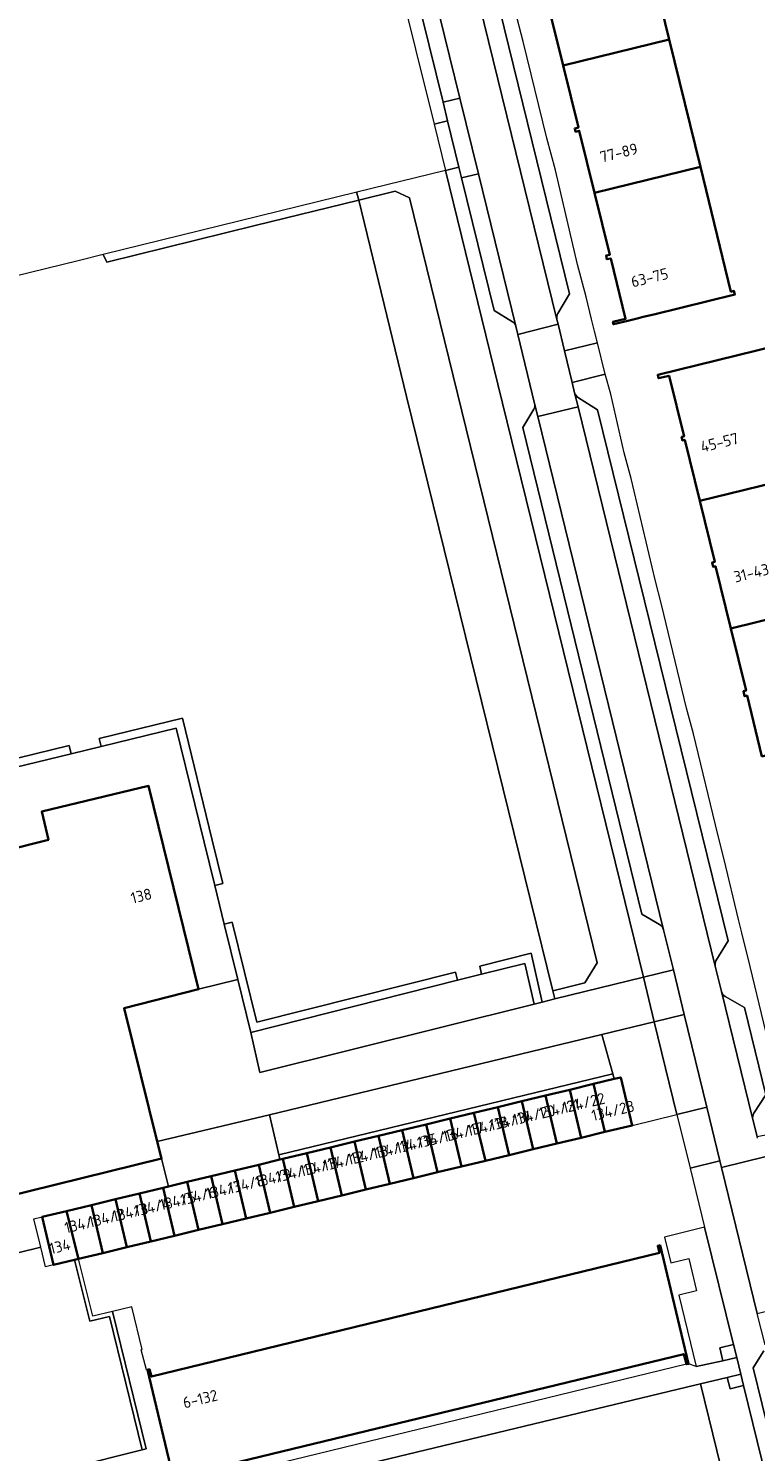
# Model space of a CAD drawing. Extents: x 150256 to 156914, y 461459 to 469481.
# Tile 420 of 656: x 156239 to 156326, y 463755 to 463927. Entities that reach past the tile are written whole.
import ezdxf
from ezdxf.enums import TextEntityAlignment as Align

# ---------------------------------------------------------------- set-up
doc = ezdxf.new("R2010")
doc.units = 0
doc.header["$LTSCALE"] = 0.75
for name, color, linetype, lineweight in [('B-RO-GR-BEPLANTING_CULTUUR_BODEMBEDEKKER-GV', 251, 'CONTINUOUS', 18), ('B-RO-GR-BEPLANTING_CULTUUR_HEESTERS-GV', 251, 'CONTINUOUS', 18), ('B-RO-GR-BEPLANTING_CULTUUR_VASTE PLANTENVAK-GV', 251, 'CONTINUOUS', 18), ('B-RO-GR-GROENVOORZIENING-GV', 251, 'CONTINUOUS', 18), ('B-RO-GR-HAAG-GV', 251, 'CONTINUOUS', 13), ('B-RO-OG-BEBOUWING-GV', 6, 'CONTINUOUS', 35), ('B-RO-OG-BEBOUWING-T18', 1, 'CONTINUOUS', 18), ('B-RO-OG-TERREIN_CULTUURSCHEIDING-GV', 251, 'CONTINUOUS', 18), ('B-RO-VH-VERHARDING_ASFALT-GV', 251, 'CONTINUOUS', 18), ('B-RO-VH-VERHARDING_BETONSTRAATSTEEN-GV', 251, 'CONTINUOUS', 18), ('B-RO-VH-VERHARDING_TEGEL-GV', 251, 'CONTINUOUS', 18)]:
    doc.layers.add(name, color=color, linetype=linetype, lineweight=lineweight)
doc.styles.add('NLCS-ISO-M200-T18', font='NLCS-ISO.ttf', dxfattribs={"height": 360})

msp = doc.modelspace()

# ---------------------------------------------------------------- linework, layer by layer
at = {"layer": 'B-RO-GR-BEPLANTING_CULTUUR_BODEMBEDEKKER-GV'}
for points in [[(156316.875, 463795.953), (156314.145, 463807.105), (156307.835, 463805.586), (156309.149, 463800.829), (156309.318, 463800.217), (156310.096, 463800.405), (156311.488, 463794.634)], [(156320.204, 463782.355), (156315.381, 463781.186), (156316.141, 463778.076), (156318.299, 463778.594), (156319.232, 463774.704), (156317.09, 463774.195), (156319.197, 463765.584), (156322.391, 463766.289), (156322.028, 463767.837), (156323.677, 463768.242)]]:
    msp.add_lwpolyline(points, close=True, dxfattribs=at)
at = {"layer": 'B-RO-GR-BEPLANTING_CULTUUR_HEESTERS-GV'}
msp.add_lwpolyline([(156326.118, 463737.281), (156326.34, 463737.335), (156330.975, 463738.468), (156324.897, 463763.322), (156323.269, 463762.924), (156322.938, 463764.289), (156319.705, 463763.505)], close=True, dxfattribs=at)
at = {"layer": 'B-RO-GR-BEPLANTING_CULTUUR_VASTE PLANTENVAK-GV'}
msp.add_lwpolyline([(156268.935, 463791.069), (156267.831, 463795.906), (156254.302, 463792.691), (156254.817, 463790.628), (156255.655, 463787.273), (156257.9, 463787.815), (156260.778, 463788.509), (156263.655, 463789.203), (156266.534, 463789.897), (156269.063, 463790.507), (156268.963, 463790.944)], close=True, dxfattribs=at)
at = {"layer": 'B-RO-GR-GROENVOORZIENING-GV'}
for points in [[(156278.315, 463907.028), (156247.77, 463899.501), (156248.219, 463898.602), (156266.1, 463903.016), (156278.553, 463906.057), (156278.346, 463906.902)], [(156228.688, 463835.676), (156234.476, 463837.086), (156243.928, 463839.389), (156243.691, 463840.36), (156229.415, 463836.882), (156225.389, 463852.841), (156224.419, 463852.601)], [(156261.222, 463823.524), (156262.193, 463823.762), (156260.915, 463828.988), (156257.32, 463843.681), (156247.299, 463841.239), (156247.536, 463840.268), (156256.586, 463842.473), (156259.943, 463828.75)], [(156263.991, 463812.204), (156265.551, 463805.828), (156290.446, 463812.099), (156290.207, 463813.07), (156266.283, 463807.044), (156263.334, 463819.099), (156262.362, 463818.862)], [(156299.683, 463809.248), (156300.654, 463809.486), (156299.317, 463815.365), (156293.137, 463813.808), (156293.353, 463812.831), (156298.569, 463814.145)], [(156252.461, 463755.548), (156252.946, 463755.669), (156248.894, 463772.233), (156246.553, 463771.672), (156244.815, 463778.551), (156244.323, 463778.433), (156246.19, 463771.071), (156248.527, 463771.631)]]:
    msp.add_lwpolyline(points, close=True, dxfattribs=at)
at = {"layer": 'B-RO-GR-HAAG-GV'}
for points in [[(156278.553, 463906.057), (156278.346, 463906.902), (156278.315, 463907.028), (156247.77, 463899.501), (156248.219, 463898.602), (156266.1, 463903.016)], [(156224.419, 463852.601), (156228.688, 463835.676), (156234.476, 463837.086), (156243.928, 463839.389), (156243.691, 463840.36), (156229.415, 463836.882), (156225.389, 463852.841)], [(156247.536, 463840.268), (156256.586, 463842.473), (156259.943, 463828.75), (156261.222, 463823.524), (156262.193, 463823.762), (156260.915, 463828.988), (156257.32, 463843.681), (156247.299, 463841.239)], [(156263.991, 463812.204), (156265.551, 463805.828), (156290.446, 463812.099), (156290.207, 463813.07), (156266.283, 463807.044), (156263.334, 463819.099), (156262.362, 463818.862)], [(156299.683, 463809.248), (156300.654, 463809.486), (156299.317, 463815.365), (156293.137, 463813.808), (156293.353, 463812.831), (156298.569, 463814.145)], [(156248.894, 463772.233), (156246.553, 463771.672), (156244.815, 463778.551), (156244.323, 463778.433), (156246.19, 463771.071), (156248.527, 463771.631), (156252.461, 463755.548), (156252.946, 463755.669)]]:
    msp.add_lwpolyline(points, close=True, dxfattribs=at)
at = {"layer": 'B-RO-OG-BEBOUWING-GV'}
for points in [[(156303.176, 463922.252), (156315.951, 463925.398), (156312.219, 463940.693), (156299.421, 463937.57), (156301.242, 463930.105), (156300.793, 463929.995), (156300.89, 463929.602), (156301.339, 463929.712)], [(156319.688, 463910.081), (156315.951, 463925.398), (156303.176, 463922.252), (156305.013, 463914.792), (156304.564, 463914.682), (156304.659, 463914.296), (156305.108, 463914.407), (156306.946, 463906.943)], [(156319.688, 463910.081), (156306.946, 463906.943), (156308.784, 463899.48), (156308.336, 463899.369), (156308.445, 463898.927), (156308.893, 463899.038), (156310.688, 463891.749), (156309.155, 463891.394), (156309.226, 463891.106), (156310.975, 463891.533), (156312.238, 463891.841), (156312.821, 463891.984), (156314.084, 463892.292), (156323.85, 463894.674), (156323.74, 463895.122), (156323.361, 463895.029)], [(156332.428, 463872.984), (156330.877, 463879.289), (156328.723, 463888.043), (156329.03, 463888.118), (156328.924, 463888.551), (156314.563, 463885.018), (156314.666, 463884.599), (156315.927, 463884.909), (156317.724, 463877.602), (156317.428, 463877.53), (156317.53, 463877.116), (156317.802, 463877.182), (156319.61, 463869.831)], [(156323.353, 463854.475), (156336.203, 463857.636), (156332.428, 463872.984), (156319.61, 463869.831), (156321.418, 463862.48), (156321.105, 463862.403), (156321.23, 463861.897), (156321.51, 463861.966)], [(156339.993, 463842.231), (156336.203, 463857.636), (156323.353, 463854.475), (156325.196, 463846.983), (156324.873, 463846.903), (156325.018, 463846.314), (156325.308, 463846.385), (156327.11, 463839.062)], [(156215.274, 463822.095), (156212.598, 463821.44), (156215.034, 463811.692), (156215.325, 463810.527), (156210.078, 463809.253), (156204.366, 463807.865), (156210.342, 463783.761), (156215.586, 463785.051), (156216.529, 463781.216), (156216.554, 463781.222), (156254.817, 463790.628), (156254.302, 463792.691), (156250.293, 463808.743), (156259.244, 463811.043), (156253.249, 463835.515), (156240.398, 463832.426), (156241.197, 463829.029), (156235.619, 463827.622), (156235.686, 463827.09)], [(156309.318, 463800.217), (156306.819, 463799.615), (156308.185, 463793.837), (156311.488, 463794.634), (156310.096, 463800.405)], [(156302.416, 463792.446), (156301.05, 463798.223), (156298.187, 463797.532), (156299.554, 463791.755)], [(156301.05, 463798.223), (156302.416, 463792.446), (156305.323, 463793.147), (156303.956, 463798.924)], [(156303.956, 463798.924), (156305.323, 463793.147), (156308.185, 463793.837), (156306.819, 463799.615)], [(156292.434, 463796.145), (156293.801, 463790.368), (156296.679, 463791.062), (156295.313, 463796.839)], [(156299.554, 463791.755), (156298.187, 463797.532), (156295.313, 463796.839), (156296.679, 463791.062)], [(156288.045, 463788.979), (156286.679, 463794.757), (156283.8, 463794.062), (156285.167, 463788.285)], [(156290.923, 463789.673), (156289.557, 463795.451), (156286.679, 463794.757), (156288.045, 463788.979)], [(156293.801, 463790.368), (156292.434, 463796.145), (156289.557, 463795.451), (156290.923, 463789.673)], [(156282.289, 463787.591), (156280.923, 463793.368), (156278.045, 463792.674), (156279.412, 463786.897)], [(156280.923, 463793.368), (156282.289, 463787.591), (156285.167, 463788.285), (156283.8, 463794.062)], [(156269.411, 463790.591), (156270.778, 463784.814), (156273.656, 463785.508), (156272.289, 463791.285)], [(156275.166, 463791.979), (156272.289, 463791.285), (156273.656, 463785.508), (156276.534, 463786.203)], [(156278.045, 463792.674), (156275.166, 463791.979), (156276.534, 463786.203), (156279.412, 463786.897)], [(156265.021, 463783.426), (156267.899, 463784.12), (156266.534, 463789.897), (156263.655, 463789.203)], [(156270.778, 463784.814), (156269.411, 463790.591), (156269.063, 463790.507), (156266.534, 463789.897), (156267.899, 463784.12)], [(156256.388, 463781.343), (156259.266, 463782.037), (156257.9, 463787.815), (156255.655, 463787.273), (156255.021, 463787.12)], [(156262.144, 463782.732), (156260.778, 463788.509), (156257.9, 463787.815), (156259.266, 463782.037)], [(156262.144, 463782.732), (156265.021, 463783.426), (156263.655, 463789.203), (156260.778, 463788.509)], [(156250.632, 463779.955), (156253.51, 463780.649), (156252.144, 463786.426), (156249.266, 463785.732)], [(156255.021, 463787.12), (156252.144, 463786.426), (156253.51, 463780.649), (156256.388, 463781.343)], [(156246.389, 463785.038), (156243.373, 463784.311), (156244.815, 463778.551), (156247.754, 463779.261)], [(156249.266, 463785.732), (156246.389, 463785.038), (156247.754, 463779.261), (156250.632, 463779.955)], [(156243.373, 463784.311), (156240.427, 463783.6), (156241.819, 463777.829), (156244.323, 463778.433), (156244.815, 463778.551)], [(156256.844, 463750.975), (156256.523, 463752.266), (156317.699, 463767.098), (156318.018, 463765.856), (156318.264, 463765.915), (156314.831, 463780.192), (156314.552, 463780.133), (156314.755, 463779.267), (156253.603, 463764.379), (156253.362, 463765.27), (156253.111, 463765.209), (156256.55, 463750.904)]]:
    msp.add_lwpolyline(points, close=True, dxfattribs=at)
at = {"layer": 'B-RO-OG-TERREIN_CULTUURSCHEIDING-GV'}
for points in [[(156312.833, 463812.465), (156295.316, 463883.89), (156289.001, 463909.638), (156278.315, 463907.028), (156278.346, 463906.902), (156278.553, 463906.057), (156282.948, 463907.143), (156284.656, 463906.329), (156307.264, 463814.191), (156305.797, 463811.785), (156301.91, 463810.822), (156302.148, 463809.851)], [(156278.553, 463906.057), (156284.327, 463882.425), (156297.244, 463829.883), (156301.91, 463810.822), (156305.797, 463811.785), (156307.264, 463814.191), (156284.656, 463906.329), (156282.948, 463907.143)], [(156206.239, 463772.481), (156207.503, 463767.116), (156208.256, 463767.32), (156209.307, 463762.522), (156208.684, 463762.368), (156208.732, 463762.17), (156210.31, 463755.664), (156212.789, 463745.687), (156212.821, 463745.558), (156221.295, 463747.612), (156243.854, 463753.409), (156252.461, 463755.548), (156248.527, 463771.631), (156246.19, 463771.071), (156244.323, 463778.433), (156241.819, 463777.829), (156240.848, 463777.591), (156240.278, 463779.952), (156237.524, 463779.287), (156237.151, 463780.815)], [(156279.01, 463753.71), (156283.96, 463733.24), (156264.71, 463728.33), (156261.39, 463742.09), (156271.33, 463744.47), (156269.63, 463751.4), (156255.065, 463747.825), (156255.59, 463745.656), (156261.414, 463721.597), (156291.931, 463728.985), (156326.118, 463737.281), (156319.705, 463763.505), (156318.031, 463763.099)]]:
    msp.add_lwpolyline(points, close=True, dxfattribs=at)
for points in [[(156229.415, 463836.882), (156243.691, 463840.36), (156243.928, 463839.389), (156247.536, 463840.268), (156247.299, 463841.239), (156257.32, 463843.681), (156260.915, 463828.988), (156262.193, 463823.762), (156261.222, 463823.524), (156262.362, 463818.862), (156263.334, 463819.099), (156266.283, 463807.044), (156290.207, 463813.07), (156290.446, 463812.099), (156293.353, 463812.831), (156293.137, 463813.808), (156299.317, 463815.365), (156300.654, 463809.486), (156302.148, 463809.851), (156301.91, 463810.822), (156297.244, 463829.883), (156284.327, 463882.425), (156278.553, 463906.057), (156266.1, 463903.016), (156248.219, 463898.602), (156247.77, 463899.501), (156244.918, 463898.798), (156236.895, 463896.821)], [(156237.524, 463779.287), (156240.278, 463779.952), (156239.455, 463783.365), (156240.427, 463783.6), (156243.373, 463784.311), (156246.389, 463785.038), (156249.266, 463785.732), (156252.144, 463786.426), (156255.021, 463787.12), (156255.655, 463787.273), (156254.817, 463790.628), (156216.554, 463781.222)]]:
    msp.add_lwpolyline(points, dxfattribs=at)
at = {"layer": 'B-RO-VH-VERHARDING_ASFALT-GV'}
for points in [[(156272.006, 463983.356), (156273.076, 463980.548), (156275.139, 463972.67), (156277.422, 463973.287), (156283.343, 463949.028), (156283.197, 463948.993), (156283.308, 463948.549), (156290.73, 463918.338), (156292.965, 463909.238), (156297.474, 463890.884), (156297.719, 463889.879), (156302.561, 463891.109), (156302.426, 463891.671), (156285.44, 463960.902), (156279.838, 463983.557)], [(156281.951, 463945.344), (156288.705, 463917.841), (156290.73, 463918.338), (156283.308, 463948.549)], [(156297.474, 463890.884), (156292.965, 463909.238), (156290.932, 463908.755), (156294.847, 463892.777), (156297.068, 463891.403)], [(156299.632, 463880.875), (156298.302, 463878.655), (156312.653, 463820.071), (156314.781, 463818.808)], [(156315.258, 463818.189), (156300.12, 463880.001), (156299.736, 463881.579)], [(156321.49, 463813.805), (156304.975, 463881.173), (156300.12, 463880.001), (156315.258, 463818.189), (156316.438, 463813.355), (156317.746, 463807.994), (156320.469, 463796.84), (156322.054, 463790.35), (156322.245, 463789.566), (156327.6, 463790.886)], [(156326.574, 463793.083), (156326.521, 463793.287), (156325.999, 463795.325), (156322.232, 463810.765), (156321.49, 463813.805)], [(156327.6, 463790.886), (156322.245, 463789.566), (156326.536, 463771.987), (156329.556, 463772.75), (156331.35, 463773.203), (156330.979, 463774.744), (156330.835, 463775.341)], [(156327.339, 463767.483), (156326.058, 463765.433), (156332.569, 463738.931), (156334.415, 463737.802)]]:
    msp.add_lwpolyline(points, dxfattribs=at)
for points in [[(156289.254, 463915.603), (156290.619, 463910.033), (156290.932, 463908.755), (156292.965, 463909.238), (156290.73, 463918.338), (156288.705, 463917.841)], [(156304.254, 463884.107), (156303.34, 463887.887), (156302.561, 463891.109), (156297.719, 463889.879), (156299.736, 463881.579), (156300.12, 463880.001), (156304.975, 463881.173), (156304.554, 463882.866)]]:
    msp.add_lwpolyline(points, close=True, dxfattribs=at)
for points in [[(156297.068, 463891.403, -0.18914), (156297.474, 463890.884)], [(156299.736, 463881.579, -0.1871927), (156299.632, 463880.875)], [(156314.781, 463818.808, -0.1753133), (156315.258, 463818.189)]]:
    msp.add_lwpolyline(points, format="xyb", dxfattribs=at)
at = {"layer": 'B-RO-VH-VERHARDING_BETONSTRAATSTEEN-GV'}
for points in [[(156285.44, 463960.902), (156302.426, 463891.671)], [(156302.541, 463892.418), (156303.948, 463894.777), (156288.22, 463958.883), (156285.862, 463960.267)], [(156304.554, 463882.866), (156304.975, 463881.173)], [(156321.571, 463814.455), (156323.033, 463816.845), (156307.318, 463880.818), (156305, 463882.256)], [(156304.975, 463881.173), (156321.49, 463813.805)], [(156322.232, 463810.765), (156325.999, 463795.325)], [(156326.147, 463796.085), (156327.557, 463798.321), (156324.988, 463808.822), (156322.679, 463810.143)]]:
    msp.add_lwpolyline(points, dxfattribs=at)
for points in [[(156302.426, 463891.671, -0.167287), (156302.541, 463892.418)], [(156305, 463882.256, -0.1873924), (156304.554, 463882.866)], [(156321.49, 463813.805, -0.1586819), (156321.571, 463814.455)], [(156322.679, 463810.143, -0.1843964), (156322.232, 463810.765)], [(156325.999, 463795.325, -0.1945344), (156326.147, 463796.085)]]:
    msp.add_lwpolyline(points, format="xyb", dxfattribs=at)
at = {"layer": 'B-RO-VH-VERHARDING_TEGEL-GV'}
for points in [[(156285.862, 463960.267), (156288.22, 463958.883), (156303.948, 463894.777), (156302.541, 463892.418)], [(156280.021, 463945.995), (156283.145, 463933.289), (156287.639, 463915.209), (156289.254, 463915.603), (156288.705, 463917.841), (156281.951, 463945.344)], [(156307.292, 463888.868), (156306.938, 463890.267), (156306.579, 463891.737), (156305.93, 463894.398), (156304.912, 463898.316), (156302.268, 463909.648), (156301.22, 463913.536), (156298.372, 463925.169), (156297.35, 463929.029)], [(156297.068, 463891.403), (156294.847, 463892.777), (156290.932, 463908.755), (156290.619, 463910.033), (156289.001, 463909.638), (156295.316, 463883.89)], [(156299.736, 463881.579), (156297.719, 463889.879), (156297.474, 463890.884)], [(156302.426, 463891.671), (156302.561, 463891.109), (156303.34, 463887.887), (156307.292, 463888.868)], [(156295.316, 463883.89), (156312.833, 463812.465), (156316.438, 463813.355), (156315.258, 463818.189)], [(156325.689, 463813.77), (156324.687, 463817.811), (156324.285, 463819.431), (156322.569, 463826.667), (156321.775, 463829.658), (156318.845, 463841.768), (156318.024, 463844.88), (156315.009, 463857.347), (156314.246, 463860.339), (156311.347, 463872.538), (156310.525, 463875.619), (156308.921, 463882.697), (156308.245, 463885.098), (156304.254, 463884.107), (156304.554, 463882.866)], [(156305, 463882.256), (156307.318, 463880.818), (156323.033, 463816.845), (156321.571, 463814.455)], [(156314.781, 463818.808), (156312.653, 463820.071), (156298.302, 463878.655), (156299.632, 463880.875)], [(156321.49, 463813.805), (156322.232, 463810.765)], [(156325.999, 463795.325), (156326.521, 463793.287), (156330.48, 463794.053), (156330.258, 463794.222), (156329.809, 463796.764), (156327.345, 463806.934), (156325.689, 463813.77)], [(156322.679, 463810.143), (156324.988, 463808.822), (156327.557, 463798.321), (156326.147, 463796.085)], [(156327.492, 463768.221), (156326.536, 463771.987), (156322.245, 463789.566), (156322.054, 463790.35), (156318.463, 463789.464)], [(156318.463, 463789.464), (156320.204, 463782.355), (156323.677, 463768.242), (156324.067, 463766.659), (156324.564, 463764.683), (156324.897, 463763.322), (156330.975, 463738.468), (156332.023, 463734.183), (156334.933, 463722.282), (156336.565, 463722.682), (156334.718, 463730.226), (156335.824, 463732.038)], [(156256.55, 463750.904), (156253.111, 463765.209), (156253.018, 463765.177), (156252.367, 463767.597), (156252.479, 463767.624), (156251.248, 463772.798), (156248.894, 463772.233), (156252.946, 463755.669), (156252.461, 463755.548), (156243.854, 463753.409)], [(156334.415, 463737.802), (156332.569, 463738.931), (156326.058, 463765.433), (156327.339, 463767.483)], [(156279.01, 463753.71), (156318.031, 463763.099), (156319.705, 463763.505), (156322.938, 463764.289), (156324.564, 463764.683), (156324.067, 463766.659), (156322.391, 463766.289), (156319.197, 463765.584), (156318.264, 463765.915), (156318.018, 463765.856), (156256.844, 463750.975)]]:
    msp.add_lwpolyline(points, dxfattribs=at)
for points in [[(156287.626, 463915.206), (156289.001, 463909.638), (156290.619, 463910.033), (156289.254, 463915.603), (156287.639, 463915.209)], [(156308.245, 463885.098), (156307.292, 463888.868), (156303.34, 463887.887), (156304.254, 463884.107)], [(156214.14, 463826.87), (156214.387, 463825.832), (156214.719, 463824.43), (156215.274, 463822.095), (156235.686, 463827.09), (156235.619, 463827.622), (156241.197, 463829.029), (156240.398, 463832.426), (156253.249, 463835.515), (156259.244, 463811.043), (156263.991, 463812.204), (156262.362, 463818.862), (156261.222, 463823.524), (156259.943, 463828.75), (156256.586, 463842.473), (156247.536, 463840.268), (156243.928, 463839.389), (156234.476, 463837.086), (156228.688, 463835.676), (156212.968, 463831.844)], [(156265.551, 463805.828), (156266.631, 463800.982), (156299.683, 463809.248), (156298.569, 463814.145), (156293.353, 463812.831), (156290.446, 463812.099)], [(156299.683, 463809.248), (156266.631, 463800.982), (156265.551, 463805.828), (156263.991, 463812.204), (156259.244, 463811.043), (156250.293, 463808.743), (156254.302, 463792.691), (156267.831, 463795.906), (156307.835, 463805.586), (156314.145, 463807.105), (156312.833, 463812.465), (156302.148, 463809.851), (156300.654, 463809.486)], [(156312.833, 463812.465), (156314.145, 463807.105), (156317.746, 463807.994), (156316.438, 463813.355)], [(156314.145, 463807.105), (156316.875, 463795.953), (156320.469, 463796.84), (156317.746, 463807.994)], [(156267.831, 463795.906), (156268.935, 463791.069), (156309.149, 463800.829), (156307.835, 463805.586)], [(156306.819, 463799.615), (156309.318, 463800.217), (156309.149, 463800.829), (156268.935, 463791.069), (156268.963, 463790.944), (156269.063, 463790.507), (156269.411, 463790.591), (156272.289, 463791.285), (156275.166, 463791.979), (156278.045, 463792.674), (156280.923, 463793.368), (156283.8, 463794.062), (156286.679, 463794.757), (156289.557, 463795.451), (156292.434, 463796.145), (156295.313, 463796.839), (156298.187, 463797.532), (156301.05, 463798.223), (156303.956, 463798.924)], [(156316.875, 463795.953), (156318.463, 463789.464), (156322.054, 463790.35), (156320.469, 463796.84)], [(156324.067, 463766.659), (156323.677, 463768.242), (156322.028, 463767.837), (156322.391, 463766.289)], [(156324.897, 463763.322), (156324.564, 463764.683), (156322.938, 463764.289), (156323.269, 463762.924)]]:
    msp.add_lwpolyline(points, close=True, dxfattribs=at)
for points in [[(156302.541, 463892.418, 0.167287), (156302.426, 463891.671)], [(156297.474, 463890.884, 0.18914), (156297.068, 463891.403)], [(156304.554, 463882.866, 0.1873924), (156305, 463882.256)], [(156299.632, 463880.875, 0.1871927), (156299.736, 463881.579)], [(156315.258, 463818.189, 0.1753133), (156314.781, 463818.808)], [(156321.571, 463814.455, 0.1586819), (156321.49, 463813.805)], [(156322.232, 463810.765, 0.1843964), (156322.679, 463810.143)], [(156326.147, 463796.085, 0.1945344), (156325.999, 463795.325)]]:
    msp.add_lwpolyline(points, format="xyb", dxfattribs=at)

# ---------------------------------------------------------------- texts
at = {"layer": 'B-RO-OG-BEBOUWING-T18', "style": 'NLCS-ISO-M200-T18'}
for s, rotation, p in [('77-89', 13.8, (156309.879, 463911.761)), ('63-75', 13.8, (156313.583, 463896.723)), ('45-57', 13.8, (156321.999, 463876.865)), ('31-43', 13.8, (156325.829, 463861.152)), ('138', 13.8, (156252.375, 463822.272)), ('134/21', 13.5, (156302.683, 463796.625)), ('134/22', 13.5, (156305.647, 463797.34)), ('134/19', 13.5, (156296.755, 463795.195)), ('134/20', 13.6, (156299.643, 463795.891)), ('134/23', 13.6, (156309.161, 463796.404)), ('134/17', 13.6, (156291.108, 463793.833)), ('134/18', 13.5, (156294.082, 463794.55)), ('134/14', 13.5, (156282.669, 463791.797)), ('134/15', 13.5, (156285.491, 463792.478)), ('134/16', 13.5, (156288.061, 463793.098)), ('134/12', 13.5, (156276.686, 463790.354)), ('134/13', 13.5, (156279.636, 463791.066)), ('134/9', 13.5, (156268.255, 463788.32)), ('134/10', 13.5, (156271.01, 463788.985)), ('134/11', 13.6, (156273.794, 463789.656)), ('134/7', 13.5, (156262.297, 463786.884)), ('134/8', 13.5, (156265.007, 463787.537)), ('134/4', 13.5, (156253.676, 463784.804)), ('134/5', 13.5, (156256.742, 463785.543)), ('134/6', 13.6, (156259.249, 463786.148)), ('134/2', 13.5, (156248.148, 463783.471)), ('134/3', 13.5, (156251.046, 463784.17)), ('134/1', 13.6, (156245.151, 463782.747)), ('134', 13.6, (156242.57, 463780.05)), ('6-132', 13.7, (156259.474, 463761.691))]:
    msp.add_text(s, height=1.35, rotation=rotation, dxfattribs=at).set_placement(p, align=Align.MIDDLE)

doc.saveas('drawing.dxf')
